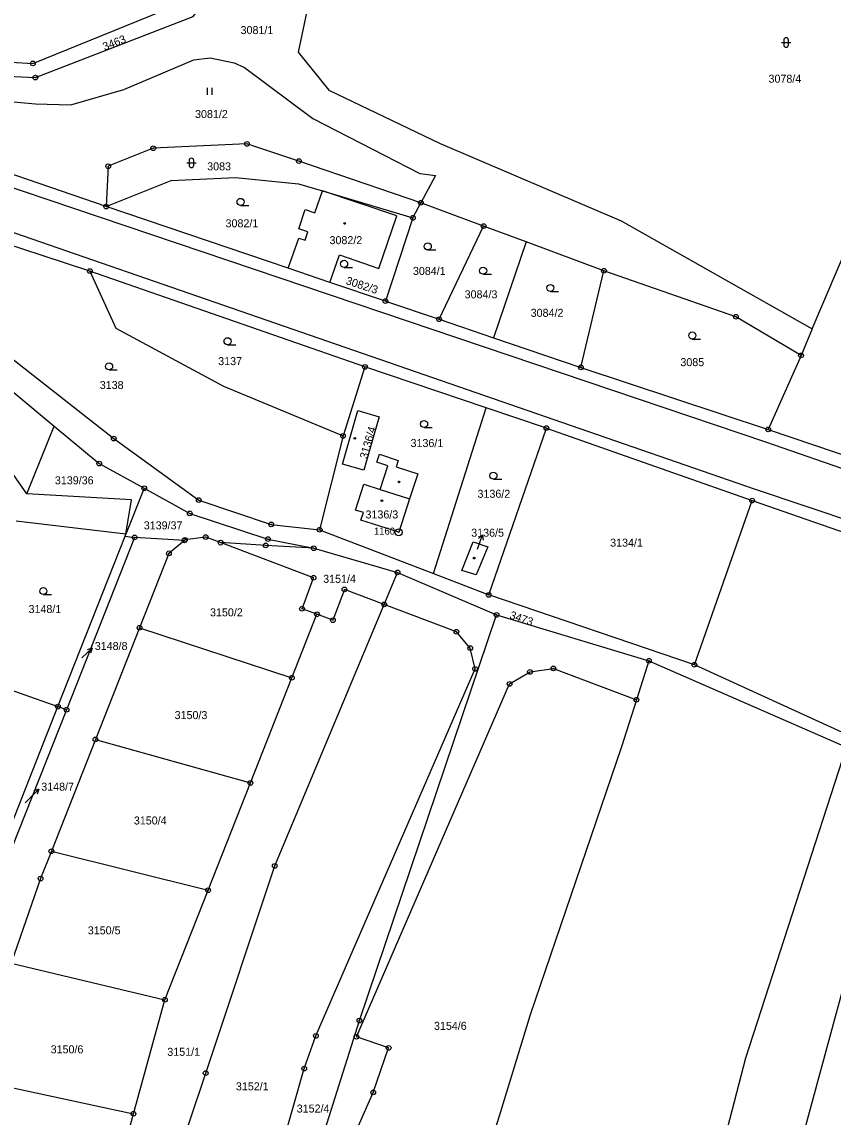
# Model space of a CAD drawing. Extents: x -733394 to -722299, y -1082822 to -1075049.
# Drawn here: x -727088.9 to -726916.6, y -1079840.6 to -1079608 of the extents above; entities that cross this region are included whole.
import ezdxf

# ---------------------------------------------------------------- set-up
doc = ezdxf.new("R2010")
doc.units = 0
for name, color, linetype in [('Hranice parcel', 7, 'Continuous'), ('Parcelní čísla', 7, 'Continuous'), ('Pop  PČ popisy', 7, 'Continuous'), ('Vnitřní kresba', 7, 'Continuous'), ('Značky bodu BP', 7, 'Continuous'), ('Značky budov', 7, 'Continuous'), ('Značky kultur', 7, 'Continuous')]:
    doc.layers.add(name, color=color, linetype=linetype)

msp = doc.modelspace()

# ---------------------------------------------------------------- linework, layer by layer
at = {"layer": 'Hranice parcel'}
for p, q in [((-727074.43, -1079660.9), (-727123.6, -1079644.88)), ((-727025.04, -1079643.89), (-727005.84, -1079649.6)), ((-727032.33, -1079660.29), (-727070.96, -1079647.21)), ((-727005.84, -1079649.6), (-727004.13, -1079646.4)), ((-726990.82, -1079651.35), (-727004.13, -1079646.4)), ((-727005.84, -1079649.6), (-727011.68, -1079667.28)), ((-727000.29, -1079671.14), (-726990.82, -1079651.35)), ((-726981.79, -1079654.71), (-726990.82, -1079651.35)), ((-726981.79, -1079654.71), (-726988.71, -1079675.06)), ((-726965.27, -1079660.85), (-726981.79, -1079654.71)), ((-727016.04, -1079681.27), (-727074.43, -1079660.9)), ((-727023.45, -1079663.3), (-727032.33, -1079660.29)), ((-726970.16, -1079681.35), (-726965.27, -1079660.85)), ((-727011.68, -1079667.28), (-727023.45, -1079663.3)), ((-727011.68, -1079667.28), (-727000.29, -1079671.14)), ((-727000.29, -1079671.14), (-726988.71, -1079675.06)), ((-726921.04, -1079673.17), (-726923.44, -1079678.83)), ((-726988.71, -1079675.06), (-726970.16, -1079681.35)), ((-726923.44, -1079678.83), (-726930.4, -1079694.52)), ((-727016.04, -1079681.27), (-727020.67, -1079695.93)), ((-726990.28, -1079689.94), (-727016.04, -1079681.27)), ((-726970.16, -1079681.35), (-726930.4, -1079694.52)), ((-727001.49, -1079725.15), (-726990.28, -1079689.94)), ((-726977.5, -1079694.24), (-726990.28, -1079689.94)), ((-727087.82, -1079708.24), (-727100.14, -1079690.83)), ((-727087.82, -1079708.24), (-727082.01, -1079693.81)), ((-726989.73, -1079729.68), (-726977.5, -1079694.24)), ((-726977.5, -1079694.24), (-726933.83, -1079709.64)), ((-726930.4, -1079694.52), (-726906.3, -1079702.74)), ((-727020.67, -1079695.93), (-727025.64, -1079715.84)), ((-727062.9, -1079707.03), (-727066.79, -1079716.78)), ((-726946.08, -1079744.51), (-726933.83, -1079709.64)), ((-727066.79, -1079716.78), (-727090.06, -1079714.03)), ((-727081.23, -1079753.39), (-727066.92, -1079717.21)), ((-727064.92, -1079717.48), (-727079.38, -1079754.05)), ((-727066.92, -1079717.21), (-727066.79, -1079716.78)), ((-727066.92, -1079717.21), (-727064.92, -1079717.48)), ((-727054.37, -1079718.12), (-727064.92, -1079717.48)), ((-727025.64, -1079715.84), (-727001.49, -1079725.15)), ((-727026.88, -1079719.78), (-727009.09, -1079724.91)), ((-727011.93, -1079731.71), (-727009.09, -1079724.91)), ((-727009.09, -1079724.91), (-726988.08, -1079733.91)), ((-727001.49, -1079725.15), (-726989.73, -1079729.68)), ((-726946.08, -1079744.51), (-726989.73, -1079729.68)), ((-727031.53, -1079747.28), (-727026.21, -1079733.8)), ((-726988.08, -1079733.91), (-726955.73, -1079743.65)), ((-727063.89, -1079736.66), (-727073.25, -1079760.38)), ((-727063.89, -1079736.66), (-727031.53, -1079747.28)), ((-727102.84, -1079745.72), (-727081.23, -1079753.39)), ((-726955.73, -1079743.65), (-726958.38, -1079751.94)), ((-726955.73, -1079743.65), (-726913.76, -1079761.98)), ((-727040.34, -1079769.61), (-727031.53, -1079747.28)), ((-727079.38, -1079754.05), (-727081.23, -1079753.39)), ((-727073.25, -1079760.38), (-727082.61, -1079784.1)), ((-727073.25, -1079760.38), (-727040.34, -1079769.61)), ((-727049.33, -1079792.4), (-727040.34, -1079769.61)), ((-727082.61, -1079784.1), (-727049.33, -1079792.4)), ((-727058.51, -1079815.65), (-727049.33, -1079792.4)), ((-727091.15, -1079807.86), (-727058.51, -1079815.65)), ((-727065.18, -1079839.86), (-727058.51, -1079815.65)), ((-727099.69, -1079832.41), (-727065.18, -1079839.86)), ((-727071.5, -1079862.83), (-727065.18, -1079839.86))]:
    msp.add_line(p, q, dxfattribs=at)
for points in [[(-727172.4, -1079612.81), (-727141.82, -1079613.4), (-727086.53, -1079616.81), (-727054.6, -1079603.87), (-727042.38, -1079587.73), (-727040.78, -1079575.56), (-727057.33, -1079545.77), (-727061.06, -1079526.65), (-727059.33, -1079511.75)], [(-727160.32, -1079617.86), (-727141.94, -1079617.1), (-727086, -1079619.8), (-727052.48, -1079606.85), (-727038.5, -1079589.42), (-727036.66, -1079574.2), (-727053.6, -1079544.19)], [(-727020.17, -1079566.84), (-727030.2, -1079614.43), (-727023.72, -1079622.5), (-727000.08, -1079633.82), (-726961.6, -1079650.24), (-726921.04, -1079673.17)], [(-727135.76, -1079625.75), (-727118.4, -1079623), (-727110.11, -1079623.2), (-727085.99, -1079625.37), (-727078.49, -1079625.6), (-727067.22, -1079622.34), (-727052.37, -1079616.03), (-727048.88, -1079615.62), (-727043.8, -1079616.7), (-727041.59, -1079617.7), (-727027.11, -1079628.48), (-727004.4, -1079640.2), (-727001.05, -1079640.64), (-727004.13, -1079646.4)], [(-727070.96, -1079647.21), (-727099.48, -1079637.41), (-727135.76, -1079625.75)], [(-727004.13, -1079646.4), (-727030.05, -1079637.55), (-727041.08, -1079633.9), (-727060.96, -1079634.82), (-727070.53, -1079638.64), (-727070.96, -1079647.21)], [(-727070.96, -1079647.21), (-727057.16, -1079641.67), (-727043.52, -1079641.01), (-727030.15, -1079642.37), (-727025.04, -1079643.89)], [(-727128.99, -1079642.6), (-727115.47, -1079665.93), (-727082.01, -1079693.81)], [(-727123.6, -1079644.88), (-727111.56, -1079663.31), (-727069.36, -1079696.49), (-727051.32, -1079709.53), (-727035.92, -1079714.7), (-727025.64, -1079715.84)], [(-727032.33, -1079660.29), (-727030.05, -1079653.92), (-727028.74, -1079654.37), (-727028.12, -1079652.59), (-727030.09, -1079651.91), (-727028.72, -1079647.85), (-727026.67, -1079648.57), (-727025.04, -1079643.89)], [(-727023.45, -1079663.3), (-727021.43, -1079657.47), (-727013.05, -1079660.38), (-727009.25, -1079649.21), (-727025.04, -1079643.89)], [(-726921.04, -1079673.17), (-726912.8, -1079653.75), (-726889.34, -1079661.66)], [(-727074.43, -1079660.9), (-727068.92, -1079673.05), (-727046.09, -1079685.37), (-727020.67, -1079695.93)], [(-726923.44, -1079678.83), (-726937.26, -1079670.6), (-726965.27, -1079660.85)], [(-727018.65, -1079694.5), (-727017.51, -1079690.51), (-727013, -1079691.83), (-727014.12, -1079695.75), (-727016.23, -1079703.16), (-727020.77, -1079701.91), (-727018.65, -1079694.5)], [(-727082.01, -1079693.81), (-727072.45, -1079701.78), (-727062.9, -1079707.03)], [(-727009.4, -1079702.46), (-727004.83, -1079703.96), (-727006.54, -1079709.24), (-727008.85, -1079716.38), (-727016.87, -1079713.83), (-727016.35, -1079712.2), (-727018.03, -1079711.66), (-727016.27, -1079706.14), (-727012.8, -1079707.28), (-727011.15, -1079702.26), (-727013.52, -1079701.49), (-727012.96, -1079699.8), (-727008.96, -1079701.11), (-727009.4, -1079702.46)], [(-727066.79, -1079716.78), (-727065.61, -1079709.52), (-727087.82, -1079708.24)], [(-727062.9, -1079707.03), (-727053.21, -1079712.36), (-727036.62, -1079717.82), (-727026.88, -1079719.78)], [(-726933.83, -1079709.64), (-726884.16, -1079726.93), (-726831.54, -1079743.8)], [(-727046.68, -1079718.58), (-727049.84, -1079717.39), (-727054.24, -1079718.01), (-727054.37, -1079718.12)], [(-727054.37, -1079718.12), (-727057.65, -1079720.85), (-727063.89, -1079736.66)], [(-727026.21, -1079733.8), (-727029.39, -1079732.6), (-727026.92, -1079726.05), (-727046.68, -1079718.58)], [(-727026.88, -1079719.78), (-727037.09, -1079719.16), (-727046.68, -1079718.58)], [(-726993.03, -1079718.39), (-726989.95, -1079719.45), (-726992.44, -1079725.41), (-726995.46, -1079724.47), (-726993.03, -1079718.39)], [(-727011.93, -1079731.71), (-727020.37, -1079728.52), (-727022.84, -1079735.07), (-727026.21, -1079733.8)], [(-727075.48, -1079910.72), (-727074.1, -1079903.57), (-727049.84, -1079831.23), (-727035.16, -1079787.23), (-727011.93, -1079731.71)], [(-727041.67, -1079897.6), (-727037.64, -1079869.16), (-727033.58, -1079846.68), (-727028.91, -1079830.26), (-727026.44, -1079823.32), (-726992.65, -1079745.39), (-726993.68, -1079740.96), (-726996.61, -1079737.5), (-727011.93, -1079731.71)], [(-727041.67, -1079897.6), (-727017.21, -1079820.09), (-726988.08, -1079733.91)], [(-727011.08, -1079920.34), (-727030.29, -1079917.1), (-727033.79, -1079914.33), (-727035.37, -1079910.16), (-727029.75, -1079870.44), (-727025.77, -1079848.49), (-727025.08, -1079846.05), (-727019.52, -1079847.25), (-727014.26, -1079835.32), (-727010.99, -1079825.87), (-727017.83, -1079823.51), (-726985.31, -1079748.57), (-726980.98, -1079746.03), (-726976.02, -1079745.28), (-726958.38, -1079751.94)], [(-726853.95, -1079796.24), (-726880.2, -1079778.66), (-726898.76, -1079767.23), (-726912.96, -1079759.64), (-726946.08, -1079744.51)], [(-726958.38, -1079751.94), (-726961.57, -1079761.94), (-726980.97, -1079818.88), (-726987.51, -1079840.4), (-727007.1, -1079902.01), (-727011.08, -1079920.34)], [(-727097.39, -1079795.34), (-727094.27, -1079786.37), (-727081.23, -1079753.39)], [(-727079.38, -1079754.05), (-727092.46, -1079787.15), (-727095.56, -1079796.08)], [(-726974.05, -1079985.06), (-726961.41, -1079920.75), (-726944.31, -1079863.15), (-726935.18, -1079827.95), (-726913.76, -1079761.98)], [(-726958.43, -1079987.25), (-726947.22, -1079931.62), (-726928.09, -1079863.26), (-726914.15, -1079811.89), (-726899.75, -1079769.74)], [(-727082.61, -1079784.1), (-727084.9, -1079789.91), (-727091.15, -1079807.86)]]:
    msp.add_lwpolyline(points, dxfattribs=at)
at = {"layer": 'Pop  PČ popisy'}
for p, q in [((-726992.07, -1079719.77), (-726991.09, -1079716.93)), ((-726991.09, -1079716.93), (-726991.89, -1079717.72)), ((-726991.09, -1079716.93), (-726990.95, -1079718.04)), ((-726992.15, -1079719.99), (-726992.07, -1079719.77)), ((-727076.13, -1079743.07), (-727073.94, -1079741.02)), ((-727073.94, -1079741.02), (-727075.01, -1079741.34)), ((-727073.94, -1079741.02), (-727074.33, -1079742.07)), ((-727087.39, -1079773.07), (-727085.27, -1079770.95)), ((-727085.27, -1079770.95), (-727086.33, -1079771.3)), ((-727085.27, -1079770.95), (-727085.62, -1079772.01)), ((-727088.16, -1079773.85), (-727087.39, -1079773.07))]:
    msp.add_line(p, q, dxfattribs=at)
at = {"layer": 'Vnitřní kresba'}
for p, q in [((-727160.84, -1079619.59), (-726931, -1079697.15)), ((-726933.28, -1079707.2), (-727133.68, -1079637.85)), ((-726931, -1079697.15), (-726885.24, -1079713.01)), ((-727012.8, -1079707.28), (-727006.54, -1079709.24)), ((-726884.42, -1079723.65), (-726933.28, -1079707.2))]:
    msp.add_line(p, q, dxfattribs=at)
at = {"layer": 'Značky bodu BP'}
for centre, radius in [((-727086.53, -1079616.81), 0.5), ((-727086.53, -1079616.81), 0.0303), ((-727086, -1079619.8), 0.5), ((-727086, -1079619.8), 0.0303), ((-727041.08, -1079633.9), 0.5), ((-727041.08, -1079633.9), 0.0303), ((-727060.96, -1079634.82), 0.5), ((-727060.96, -1079634.82), 0.0303), ((-727070.53, -1079638.64), 0.5), ((-727070.53, -1079638.64), 0.0303), ((-727030.05, -1079637.55), 0.5), ((-727030.05, -1079637.55), 0.0303), ((-727070.96, -1079647.21), 0.5), ((-727070.96, -1079647.21), 0.0303), ((-727004.13, -1079646.4), 0.5), ((-727004.13, -1079646.4), 0.0303), ((-727005.84, -1079649.6), 0.5), ((-727005.84, -1079649.6), 0.0303), ((-726990.82, -1079651.35), 0.5), ((-726990.82, -1079651.35), 0.0303), ((-727074.43, -1079660.9), 0.5), ((-727074.43, -1079660.9), 0.0303), ((-726965.27, -1079660.85), 0.5), ((-726965.27, -1079660.85), 0.0303), ((-727011.68, -1079667.28), 0.5), ((-727011.68, -1079667.28), 0.0303), ((-727000.29, -1079671.14), 0.5), ((-727000.29, -1079671.14), 0.0303), ((-726937.26, -1079670.6), 0.5), ((-726937.26, -1079670.6), 0.0303), ((-726923.44, -1079678.83), 0.5), ((-726923.44, -1079678.83), 0.0303), ((-727016.04, -1079681.27), 0.5), ((-727016.04, -1079681.27), 0.0303), ((-726970.16, -1079681.35), 0.5), ((-726970.16, -1079681.35), 0.0303), ((-726977.5, -1079694.24), 0.5), ((-726977.5, -1079694.24), 0.0303), ((-726930.4, -1079694.52), 0.5), ((-726930.4, -1079694.52), 0.0303), ((-727069.36, -1079696.49), 0.5), ((-727069.36, -1079696.49), 0.0303), ((-727020.67, -1079695.93), 0.5), ((-727020.67, -1079695.93), 0.0303), ((-727072.45, -1079701.78), 0.5), ((-727072.45, -1079701.78), 0.0303), ((-727062.9, -1079707.03), 0.5), ((-727062.9, -1079707.03), 0.0303), ((-727051.32, -1079709.53), 0.5), ((-727051.32, -1079709.53), 0.0303), ((-726933.83, -1079709.64), 0.5), ((-726933.83, -1079709.64), 0.0303), ((-727053.21, -1079712.36), 0.5), ((-727053.21, -1079712.36), 0.0303), ((-727035.92, -1079714.7), 0.5), ((-727035.92, -1079714.7), 0.0303), ((-727025.64, -1079715.84), 0.5), ((-727064.92, -1079717.48), 0.5), ((-727064.92, -1079717.48), 0.0303), ((-727054.37, -1079718.12), 0.5), ((-727054.24, -1079718.01), 0.5), ((-727049.84, -1079717.39), 0.5), ((-727049.84, -1079717.39), 0.0303), ((-727036.62, -1079717.82), 0.5), ((-727036.62, -1079717.82), 0.0303), ((-727025.64, -1079715.84), 0.0303), ((-727008.85, -1079716.38), 0.75), ((-727008.85, -1079716.38), 0.03), ((-727054.37, -1079718.12), 0.0303), ((-727054.24, -1079718.01), 0.0303), ((-727046.68, -1079718.58), 0.5), ((-727046.68, -1079718.58), 0.0303), ((-727037.09, -1079719.16), 0.5), ((-727037.09, -1079719.16), 0.0303), ((-727026.88, -1079719.78), 0.5), ((-727026.88, -1079719.78), 0.0303), ((-727057.65, -1079720.85), 0.5), ((-727057.65, -1079720.85), 0.0303), ((-727009.09, -1079724.91), 0.5), ((-727009.09, -1079724.91), 0.0303), ((-727026.92, -1079726.05), 0.5), ((-727026.92, -1079726.05), 0.0303), ((-727020.37, -1079728.52), 0.5), ((-727020.37, -1079728.52), 0.0303), ((-726989.73, -1079729.68), 0.5), ((-727011.93, -1079731.71), 0.5), ((-727011.93, -1079731.71), 0.0303), ((-726989.73, -1079729.68), 0.0303), ((-727029.39, -1079732.6), 0.5), ((-727029.39, -1079732.6), 0.0303), ((-727026.21, -1079733.8), 0.5), ((-727026.21, -1079733.8), 0.0303), ((-726988.08, -1079733.91), 0.5), ((-726988.08, -1079733.91), 0.0303), ((-727063.89, -1079736.66), 0.5), ((-727022.84, -1079735.07), 0.5), ((-727022.84, -1079735.07), 0.0303), ((-727063.89, -1079736.66), 0.0303), ((-726996.61, -1079737.5), 0.5), ((-726996.61, -1079737.5), 0.0303), ((-726993.68, -1079740.96), 0.5), ((-726993.68, -1079740.96), 0.0303), ((-726955.73, -1079743.65), 0.5), ((-726992.65, -1079745.39), 0.5), ((-726992.65, -1079745.39), 0.0303), ((-726980.98, -1079746.03), 0.5), ((-726976.02, -1079745.28), 0.5), ((-726976.02, -1079745.28), 0.0303), ((-726955.73, -1079743.65), 0.0303), ((-726946.08, -1079744.51), 0.5), ((-726946.08, -1079744.51), 0.0303), ((-727031.53, -1079747.28), 0.5), ((-727031.53, -1079747.28), 0.0303), ((-726985.31, -1079748.57), 0.5), ((-726980.98, -1079746.03), 0.0303), ((-726985.31, -1079748.57), 0.0303), ((-726958.38, -1079751.94), 0.5), ((-726958.38, -1079751.94), 0.0303), ((-727081.23, -1079753.39), 0.5), ((-727081.23, -1079753.39), 0.0303), ((-727079.38, -1079754.05), 0.5), ((-727079.38, -1079754.05), 0.0303), ((-727073.25, -1079760.38), 0.5), ((-727073.25, -1079760.38), 0.0303), ((-727040.34, -1079769.61), 0.5), ((-727040.34, -1079769.61), 0.0303), ((-727082.61, -1079784.1), 0.5), ((-727082.61, -1079784.1), 0.0303), ((-727035.16, -1079787.23), 0.5), ((-727035.16, -1079787.23), 0.0303), ((-727084.9, -1079789.91), 0.5), ((-727084.9, -1079789.91), 0.0303), ((-727049.33, -1079792.4), 0.5), ((-727049.33, -1079792.4), 0.0303), ((-727058.51, -1079815.65), 0.5), ((-727058.51, -1079815.65), 0.0303), ((-727017.21, -1079820.09), 0.5), ((-727017.21, -1079820.09), 0.0303), ((-727026.44, -1079823.32), 0.5), ((-727026.44, -1079823.32), 0.0303), ((-727017.83, -1079823.51), 0.5), ((-727017.83, -1079823.51), 0.0303), ((-727010.99, -1079825.87), 0.5), ((-727010.99, -1079825.87), 0.0303), ((-727049.84, -1079831.23), 0.5), ((-727049.84, -1079831.23), 0.0303), ((-727028.91, -1079830.26), 0.5), ((-727028.91, -1079830.26), 0.0303), ((-727014.26, -1079835.32), 0.5), ((-727014.26, -1079835.32), 0.0303), ((-727065.18, -1079839.86), 0.5), ((-727065.18, -1079839.86), 0.0303)]:
    msp.add_circle(centre, radius, dxfattribs=at)
at = {"layer": 'Značky budov'}
for centre in [(-727020.32, -1079650.8), (-727018.18, -1079696.42), (-727008.8, -1079705.67), (-727012.43, -1079709.66), (-726992.82, -1079721.87)]:
    msp.add_circle(centre, 0.175, dxfattribs=at)
at = {"layer": 'Značky kultur'}
for p, q in [((-726927.6, -1079612.37), (-726925.6, -1079612.37)), ((-726927.1, -1079611.87), (-726927.1, -1079612.87)), ((-726926.1, -1079612.87), (-726926.1, -1079611.87)), ((-727049.46, -1079623.48), (-727049.46, -1079621.98)), ((-727048.46, -1079623.48), (-727048.46, -1079621.98)), ((-727053.86, -1079637.93), (-727051.86, -1079637.93)), ((-727053.36, -1079637.43), (-727053.36, -1079638.43)), ((-727052.36, -1079638.43), (-727052.36, -1079637.43)), ((-727042.43, -1079646.96), (-727040.68, -1079646.96)), ((-727002.69, -1079656.43), (-727000.94, -1079656.43)), ((-727020.45, -1079660.12), (-727018.7, -1079660.12)), ((-726990.93, -1079661.58), (-726989.18, -1079661.58)), ((-726976.65, -1079665.24), (-726974.9, -1079665.24)), ((-726946.52, -1079675.34), (-726944.77, -1079675.34)), ((-727045.2, -1079676.55), (-727043.45, -1079676.55)), ((-727070.35, -1079681.9), (-727068.6, -1079681.9)), ((-727003.47, -1079694.14), (-727001.72, -1079694.14)), ((-726988.74, -1079705.1), (-726986.99, -1079705.1)), ((-727084.3, -1079729.61), (-727082.55, -1079729.61))]:
    msp.add_line(p, q, dxfattribs=at)
for centre in [(-727042.43, -1079646.21), (-727002.69, -1079655.68), (-727020.45, -1079659.37), (-726990.93, -1079660.83), (-726976.65, -1079664.49), (-727045.2, -1079675.8), (-726946.52, -1079674.59), (-727070.35, -1079681.15), (-727003.47, -1079693.39), (-726988.74, -1079704.35), (-727084.3, -1079728.86)]:
    msp.add_circle(centre, 0.75, dxfattribs=at)
for centre, start, end in [((-726926.6, -1079611.87), 0, 180), ((-726926.6, -1079612.87), 180, 359.9879), ((-727052.86, -1079637.43), 0, 180), ((-727052.86, -1079638.43), 180, 359.9879)]:
    msp.add_arc(centre, 0.5, start, end, dxfattribs=at)

# ---------------------------------------------------------------- texts
at = {"layer": 'Parcelní čísla'}
for s, rotation, p in [('3463', 21, (-727071.32, -1079614.11)), ('3082/3', 342, (-727020.22, -1079663.64)), ('3136/4', 74, (-727015.55, -1079700.91)), ('3473', 341, (-726985.45, -1079734.64))]:
    msp.add_text(s, height=1.7, rotation=rotation, dxfattribs=at).set_placement(p)
for s, p in [('3081/1', (-727042.43, -1079610.58)), ('3078/4', (-726930.34, -1079620.9)), ('3081/2', (-727052.1, -1079628.41)), ('3083', (-727049.52, -1079639.52)), ('3082/1', (-727045.62, -1079651.61)), ('3082/2', (-727023.55, -1079655.19)), ('3084/1', (-727005.84, -1079661.73)), ('3084/3', (-726994.86, -1079666.7)), ('3084/2', (-726980.84, -1079670.62)), ('3137', (-727047.18, -1079680.88)), ('3085', (-726949.05, -1079681.1)), ('3138', (-727072.33, -1079685.95)), ('3136/1', (-727006.34, -1079698.28)), ('3139/36', (-727081.86, -1079706.19)), ('3136/2', (-726992.13, -1079709.05)), ('3136/3', (-727015.91, -1079713.44)), ('3139/37', (-727062.99, -1079715.76)), ('3136/5', (-726993.46, -1079717.32)), ('3134/1', (-726963.96, -1079719.43)), ('3151/4', (-727024.9, -1079727.11)), ('3148/1', (-727087.45, -1079733.53)), ('3150/2', (-727048.92, -1079734.23)), ('3148/8', (-727073.39, -1079741.37)), ('3150/3', (-727056.44, -1079756.05)), ('3148/7', (-727084.75, -1079771.25)), ('3150/4', (-727065.09, -1079778.43)), ('3150/5', (-727074.87, -1079801.76)), ('3154/6', (-727001.37, -1079822.04)), ('3150/6', (-727082.76, -1079827.03)), ('3151/1', (-727057.99, -1079827.56)), ('3152/1', (-727043.42, -1079834.89)), ('3152/4', (-727030.51, -1079839.6))]:
    msp.add_text(s, height=1.7, dxfattribs=at).set_placement(p)
at = {"layer": 'Značky bodu BP'}
msp.add_text('1160', height=1.5, dxfattribs=at).set_placement((-727014.1, -1079716.88))

doc.saveas('drawing.dxf')
